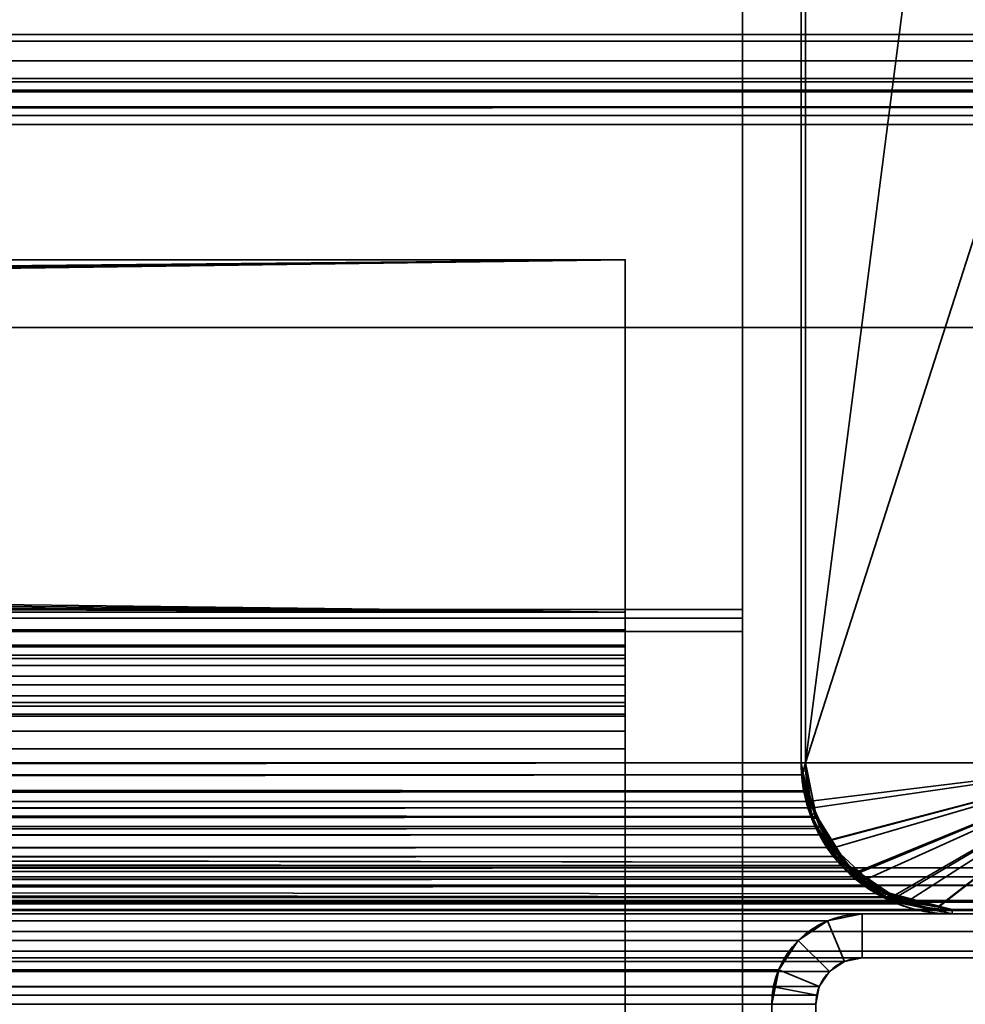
# Model space of a CAD drawing. Header units: millimetres. Extents: x -603 to 3703, y -121 to 193.
# Tile 727 of 1056: x 1934 to 1967, y 47 to 81. Entities that reach past the tile are written whole.
import ezdxf

# ---------------------------------------------------------------- set-up
doc = ezdxf.new("R2010")
doc.units = ezdxf.units.MM
doc.layers.add('152', color=7, linetype='Continuous', true_color=0xffffff)

# ---------------------------------------------------------------- blocks, each defined once
blk = doc.blocks.new('UG_SURFACE_066')
at = {"layer": '152', "color": 252, "linetype": 'Continuous', "lineweight": 35}
for points in [[(1959, 86.189, -1.752), (1041, 86.189, -1.752), (1041, 60.383, 6.137), (1959, 60.383, 6.137)], [(1959, 60.091, 5.181), (1959, 85.896, -2.709), (1959, 86.189, -1.752), (1959, 60.383, 6.137)], [(1959, 85.896, -2.709), (1959, 60.091, 5.181), (1041, 60.091, 5.181), (1041, 85.896, -2.709)], [(1041, 59.629, 6.25), (1959, 59.629, 6.25), (1959, 60.383, 6.137), (1041, 60.383, 6.137)], [(1959, 60.383, 6.137), (1959, 59.629, 6.25), (1959, 59.629, 5.25), (1959, 60.091, 5.181)], [(1041, 60.091, 5.181), (1959, 60.091, 5.181), (1959, 59.629, 5.25), (1041, 59.629, 5.25)], [(1959, 59.629, 6.25), (1041, 59.629, 6.25), (1041, 7.5, 6.25), (1959, 7.5, 6.25)], [(1959, 59.629, 5.25), (1959, 7.5, 5.25), (1041, 7.5, 5.25), (1041, 59.629, 5.25)], [(1959, 59.629, 6.25), (1959, 7.5, 6.25), (1959, 7.5, 5.25), (1959, 59.629, 5.25)]]:
    blk.add_3dface(points, dxfattribs=at)
blk = doc.blocks.new('UG_SURFACE_067')
at = {"layer": '152', "color": 252, "linetype": 'Continuous', "lineweight": 35}
for points in [[(1955, 72.312, -9.75), (1045, 72.312, -9.75), (1045, 72.312, -8.25), (1955, 72.312, -8.25)], [(1500, 68, -8.25), (1955, 72.312, -8.25), (1045, 72.312, -8.25)], [(1500, 68, -9.75), (1045, 72.312, -9.75), (1955, 72.312, -9.75)], [(1955, 72.312, -8.25), (1500, 68, -8.25), (1501.22, 67.741, -8.25)], [(1955, 72.312, -9.75), (1501.22, 67.741, -9.75), (1500, 68, -9.75)], [(1501.22, 67.741, -8.25), (1502.229, 67.007, -8.25), (1955, 72.312, -8.25)], [(1955, 72.312, -9.75), (1502.229, 67.007, -9.75), (1501.22, 67.741, -9.75)], [(1955, 60.292, -8.25), (1955, 72.312, -8.25), (1502.229, 67.007, -8.25), (1502.853, 65.927, -8.25)], [(1502.853, 65.927, -9.75), (1502.229, 67.007, -9.75), (1955, 72.312, -9.75)], [(1955, 72.312, -9.75), (1955, 60.292, -9.75), (1502.984, 64.686, -9.75), (1502.853, 65.927, -9.75)], [(1955, 60.292, -9.75), (1955, 72.312, -9.75), (1955, 72.312, -8.25), (1955, 60.292, -8.25)], [(1502.853, 65.927, -8.25), (1502.984, 64.686, -8.25), (1955, 60.292, -8.25)], [(1955, 60.292, -8.25), (1502.984, 64.686, -8.25), (1502.598, 63.5, -8.25)], [(1502.598, 63.5, -9.75), (1502.984, 64.686, -9.75), (1955, 60.292, -9.75)], [(1502.598, 63.5, -8.25), (1501.763, 62.573, -8.25), (1955, 60.292, -8.25)], [(1955, 60.292, -9.75), (1501.763, 62.573, -9.75), (1502.598, 63.5, -9.75)], [(1501.763, 62.573, -8.25), (1500.624, 62.066, -8.25), (1955, 60.292, -8.25)], [(1500.624, 62.066, -9.75), (1501.763, 62.573, -9.75), (1955, 60.292, -9.75)], [(1045, 60.292, -8.25), (1955, 60.292, -8.25), (1500.624, 62.066, -8.25), (1499.376, 62.066, -8.25)], [(1500, 62, -9.75), (1955, 60.292, -9.75), (1045, 60.292, -9.75)], [(1500, 62, -9.75), (1500.624, 62.066, -9.75), (1955, 60.292, -9.75)], [(1045, 59.687, -8.13), (1955, 59.687, -8.13), (1955, 60.292, -8.25), (1045, 60.292, -8.25)], [(1045, 60.292, -9.75), (1955, 60.292, -9.75), (1955, 59.113, -9.516), (1045, 59.113, -9.516)], [(1955, 60.292, -8.25), (1955, 59.687, -8.13), (1955, 59.113, -9.516), (1955, 60.292, -9.75)], [(1045, 59.174, -7.787), (1955, 59.174, -7.787), (1955, 59.687, -8.13), (1045, 59.687, -8.13)], [(1955, 59.687, -8.13), (1955, 59.174, -7.787), (1955, 58.114, -8.848), (1955, 59.113, -9.516)], [(1045, 58.832, -7.275), (1955, 58.832, -7.275), (1955, 59.174, -7.787), (1045, 59.174, -7.787)], [(1045, 59.113, -9.516), (1955, 59.113, -9.516), (1955, 58.114, -8.848), (1045, 58.114, -8.848)], [(1955, 59.174, -7.787), (1955, 58.832, -7.275), (1955, 57.446, -7.849), (1955, 58.114, -8.848)], [(1045, 58.712, -6.67), (1955, 58.712, -6.67), (1955, 58.832, -7.275), (1045, 58.832, -7.275)], [(1955, 57.212, -6.67), (1955, 57.446, -7.849), (1955, 58.832, -7.275), (1955, 58.712, -6.67)], [(1045, 58.477, 3.349), (1955, 58.477, 3.349), (1955, 58.712, 2.17), (1045, 58.712, 2.17)], [(1045, 58.712, 2.17), (1955, 58.712, 2.17), (1955, 58.712, -6.67), (1045, 58.712, -6.67)], [(1045, 57.81, 4.348), (1955, 57.81, 4.348), (1955, 58.477, 3.349), (1045, 58.477, 3.349)], [(1955, 58.712, 2.17), (1955, 58.477, 3.349), (1955, 57.091, 2.775), (1955, 57.212, 2.17)], [(1955, 57.212, 2.17), (1955, 57.212, -6.67), (1955, 58.712, -6.67), (1955, 58.712, 2.17)], [(1955, 56.749, 3.287), (1955, 57.091, 2.775), (1955, 58.477, 3.349), (1955, 57.81, 4.348)], [(1045, 58.114, -8.848), (1955, 58.114, -8.848), (1955, 57.446, -7.849), (1045, 57.446, -7.849)], [(1045, 56.81, 5.016), (1955, 56.81, 5.016), (1955, 57.81, 4.348), (1045, 57.81, 4.348)], [(1955, 56.236, 3.63), (1955, 56.749, 3.287), (1955, 57.81, 4.348), (1955, 56.81, 5.016)], [(1045, 57.446, -7.849), (1955, 57.446, -7.849), (1955, 57.212, -6.67), (1045, 57.212, -6.67)], [(1045, 57.212, 2.17), (1955, 57.212, 2.17), (1955, 57.091, 2.775), (1045, 57.091, 2.775)], [(1045, 57.212, -6.67), (1955, 57.212, -6.67), (1955, 57.212, 2.17), (1045, 57.212, 2.17)], [(1045, 57.091, 2.775), (1955, 57.091, 2.775), (1955, 56.749, 3.287), (1045, 56.749, 3.287)], [(1045, 55.632, 5.25), (1955, 55.632, 5.25), (1955, 56.81, 5.016), (1045, 56.81, 5.016)], [(1955, 55.632, 3.75), (1955, 56.236, 3.63), (1955, 56.81, 5.016), (1955, 55.632, 5.25)], [(1045, 56.749, 3.287), (1955, 56.749, 3.287), (1955, 56.236, 3.63), (1045, 56.236, 3.63)], [(1045, 56.236, 3.63), (1955, 56.236, 3.63), (1955, 55.632, 3.75), (1045, 55.632, 3.75)], [(1045, 45.454, 5.25), (1955, 45.454, 5.25), (1955, 55.632, 5.25), (1045, 55.632, 5.25)], [(1045, 55.632, 3.75), (1955, 55.632, 3.75), (1955, 45.454, 3.75), (1045, 45.454, 3.75)], [(1955, 45.454, 3.75), (1955, 55.632, 3.75), (1955, 55.632, 5.25), (1955, 45.454, 5.25)]]:
    blk.add_3dface(points, dxfattribs=at)
blk = doc.blocks.new('UG_SURFACE_078')
at = {"layer": '152', "color": 14, "linetype": 'Continuous', "lineweight": 35}
for points in [[(1972, 50.15, 2019.25), (1972, 55.15, 2019.25), (1028, 55.15, 2019.25), (1028, 50.15, 2019.25)], [(1972, 55.15, 2019.25), (1961.15, 55.15, 2008.4), (1038.85, 55.15, 2008.4), (1028, 55.15, 2019.25)], [(1038.759, 54.198, 2008.492), (1961.15, 55.15, 2008.4), (1961.324, 53.842, 2008.574)], [(1038.759, 54.198, 2008.492), (1038.85, 55.15, 2008.4), (1961.15, 55.15, 2008.4)], [(1961.414, 53.622, 2008.664), (1961.324, 53.842, 2008.574), (1961.15, 55.15, 2008.4), (1972, 55.15, 2019.25)], [(1972, 55.15, 2019.25), (1962.136, 52.266, 2009.386), (1961.794, 52.695, 2009.044), (1961.414, 53.622, 2008.664)], [(1972, 55.15, 2019.25), (1963.232, 51.184, 2010.482), (1962.782, 51.454, 2010.032), (1962.136, 52.266, 2009.386)], [(1964.607, 50.417, 2011.857), (1964.471, 50.44, 2011.721), (1963.232, 51.184, 2010.482), (1972, 55.15, 2019.25)], [(1972, 55.15, 2019.25), (1972, 50.15, 2019.25), (1966.15, 50.15, 2013.4), (1964.607, 50.417, 2011.857)], [(1961.324, 53.842, 2008.574), (1038.571, 53.63, 2008.68), (1038.759, 54.198, 2008.492)], [(1961.324, 53.842, 2008.574), (1961.414, 53.622, 2008.664), (1038.571, 53.63, 2008.68)], [(1038.357, 52.984, 2008.893), (1038.571, 53.63, 2008.68), (1961.414, 53.622, 2008.664)], [(1038.357, 52.984, 2008.893), (1961.414, 53.622, 2008.664), (1961.794, 52.695, 2009.044)], [(1961.794, 52.695, 2009.044), (1037.864, 52.257, 2009.386), (1038.357, 52.984, 2008.893)], [(1961.794, 52.695, 2009.044), (1962.136, 52.266, 2009.386), (1037.864, 52.257, 2009.386)], [(1037.534, 51.769, 2009.716), (1962.136, 52.266, 2009.386), (1962.782, 51.454, 2010.032)], [(1037.534, 51.769, 2009.716), (1037.864, 52.257, 2009.386), (1962.136, 52.266, 2009.386)], [(1962.782, 51.454, 2010.032), (1036.762, 51.184, 2010.488), (1037.534, 51.769, 2009.716)], [(1962.782, 51.454, 2010.032), (1963.232, 51.184, 2010.482), (1036.762, 51.184, 2010.488)], [(1036.116, 50.693, 2011.134), (1963.232, 51.184, 2010.482), (1964.471, 50.44, 2011.721)], [(1036.116, 50.693, 2011.134), (1036.762, 51.184, 2010.488), (1963.232, 51.184, 2010.482)], [(1033.85, 50.15, 2013.4), (1035.38, 50.517, 2011.87), (1964.607, 50.417, 2011.857)], [(1964.607, 50.417, 2011.857), (1966.15, 50.15, 2013.4), (1033.85, 50.15, 2013.4)], [(1964.471, 50.44, 2011.721), (1035.38, 50.517, 2011.87), (1036.116, 50.693, 2011.134)], [(1964.471, 50.44, 2011.721), (1964.607, 50.417, 2011.857), (1035.38, 50.517, 2011.87)], [(1966.15, 50.15, 2013.4), (1972, 50.15, 2019.25), (1028, 50.15, 2019.25), (1033.85, 50.15, 2013.4)]]:
    blk.add_3dface(points, dxfattribs=at)
blk = doc.blocks.new('UG_SURFACE_079')
at = {"layer": '152', "color": 7, "linetype": 'Continuous', "lineweight": 35}
for points in [[(1961.15, 55.15, 2008.4), (1961.15, 173.15, 2008.4), (1038.85, 173.15, 2008.4), (1038.85, 55.15, 2008.4)], [(1039, 55.15, 2008.25), (1039, 173.15, 2008.25), (1961, 173.15, 2008.25), (1961, 55.15, 2008.25)], [(1961, 55.15, 2008.25), (1961, 173.15, 2008.25), (1961.15, 173.15, 2008.4), (1961.15, 55.15, 2008.4)], [(1961.241, 54.198, 2008.492), (1038.85, 55.15, 2008.4), (1038.676, 53.842, 2008.574)], [(1961.241, 54.198, 2008.492), (1961.15, 55.15, 2008.4), (1038.85, 55.15, 2008.4)], [(1961.039, 54.744, 2008.289), (1038.947, 54.75, 2008.303), (1039, 55.15, 2008.25)], [(1039, 55.15, 2008.25), (1961, 55.15, 2008.25), (1961.039, 54.744, 2008.289)], [(1961.039, 54.744, 2008.289), (1961, 55.15, 2008.25), (1961.15, 55.15, 2008.4)], [(1961.15, 55.15, 2008.4), (1961.241, 54.198, 2008.492), (1961.094, 54.17, 2008.344), (1961.039, 54.744, 2008.289)], [(1038.821, 53.802, 2008.43), (1038.947, 54.75, 2008.303), (1961.039, 54.744, 2008.289)], [(1038.821, 53.802, 2008.43), (1961.039, 54.744, 2008.289), (1961.094, 54.17, 2008.344)], [(1961.094, 54.17, 2008.344), (1038.619, 53.309, 2008.631), (1038.821, 53.802, 2008.43)], [(1961.094, 54.17, 2008.344), (1961.381, 53.304, 2008.631), (1038.619, 53.309, 2008.631)], [(1038.676, 53.842, 2008.574), (1961.529, 53.33, 2008.779), (1961.241, 54.198, 2008.492)], [(1961.381, 53.304, 2008.631), (1961.094, 54.17, 2008.344), (1961.241, 54.198, 2008.492), (1961.529, 53.33, 2008.779)], [(1038.676, 53.842, 2008.574), (1038.469, 53.337, 2008.781), (1961.529, 53.33, 2008.779)], [(1962.466, 51.769, 2009.716), (1038.469, 53.337, 2008.781), (1038.206, 52.695, 2009.044)], [(1038.337, 52.621, 2008.914), (1038.619, 53.309, 2008.631), (1961.381, 53.304, 2008.631)], [(1038.337, 52.621, 2008.914), (1961.381, 53.304, 2008.631), (1961.508, 52.92, 2008.758)], [(1962.466, 51.769, 2009.716), (1961.643, 52.984, 2008.893), (1038.469, 53.337, 2008.781)], [(1961.643, 52.984, 2008.893), (1961.529, 53.33, 2008.779), (1038.469, 53.337, 2008.781)], [(1961.529, 53.33, 2008.779), (1961.643, 52.984, 2008.893), (1961.508, 52.92, 2008.758), (1961.381, 53.304, 2008.631)], [(1961.508, 52.92, 2008.758), (1037.832, 51.988, 2009.418), (1038.337, 52.621, 2008.914)], [(1961.508, 52.92, 2008.758), (1962.157, 51.961, 2009.407), (1037.832, 51.988, 2009.418)], [(1962.157, 51.961, 2009.407), (1961.508, 52.92, 2008.758), (1961.643, 52.984, 2008.893), (1962.466, 51.769, 2009.716)], [(1038.206, 52.695, 2009.044), (1037.369, 51.644, 2009.881), (1962.625, 51.648, 2009.876)], [(1038.206, 52.695, 2009.044), (1962.625, 51.648, 2009.876), (1962.466, 51.769, 2009.716)], [(1037.319, 51.343, 2009.931), (1037.832, 51.988, 2009.418), (1962.157, 51.961, 2009.407)], [(1037.319, 51.343, 2009.931), (1962.157, 51.961, 2009.407), (1962.356, 51.668, 2009.606)], [(1962.466, 51.769, 2009.716), (1962.356, 51.668, 2009.606), (1962.157, 51.961, 2009.407)], [(1962.356, 51.668, 2009.606), (1962.466, 51.769, 2009.716), (1962.625, 51.648, 2009.876)], [(1037.218, 51.454, 2010.032), (1035.682, 50.532, 2011.568), (1964.32, 50.589, 2011.57)], [(1962.356, 51.668, 2009.606), (1036.676, 50.957, 2010.574), (1037.319, 51.343, 2009.931)], [(1962.356, 51.668, 2009.606), (1963.323, 50.934, 2010.573), (1036.676, 50.957, 2010.574)], [(1963.884, 50.693, 2011.134), (1037.369, 51.644, 2009.881), (1037.218, 51.454, 2010.032)], [(1037.218, 51.454, 2010.032), (1964.32, 50.589, 2011.57), (1963.884, 50.693, 2011.134)], [(1963.884, 50.693, 2011.134), (1962.625, 51.648, 2009.876), (1037.369, 51.644, 2009.881)], [(1962.625, 51.648, 2009.876), (1963.884, 50.693, 2011.134), (1963.323, 50.934, 2010.573), (1962.356, 51.668, 2009.606)], [(1035.579, 50.299, 2011.671), (1036.676, 50.957, 2010.574), (1963.323, 50.934, 2010.573)], [(1035.579, 50.299, 2011.671), (1963.323, 50.934, 2010.573), (1963.816, 50.559, 2011.066)], [(1963.884, 50.693, 2011.134), (1963.816, 50.559, 2011.066), (1963.323, 50.934, 2010.573)], [(1035.529, 50.44, 2011.721), (1033.85, 50.15, 2013.4), (1966.15, 50.15, 2013.4)], [(1963.816, 50.559, 2011.066), (1035.334, 50.257, 2011.916), (1035.579, 50.299, 2011.671)], [(1963.816, 50.559, 2011.066), (1964.679, 50.352, 2011.929), (1035.334, 50.257, 2011.916)], [(1035.529, 50.44, 2011.721), (1966.15, 50.15, 2013.4), (1964.32, 50.589, 2011.57)], [(1964.32, 50.589, 2011.57), (1035.682, 50.532, 2011.568), (1035.529, 50.44, 2011.721)], [(1964.679, 50.352, 2011.929), (1963.816, 50.559, 2011.066), (1963.884, 50.693, 2011.134), (1964.32, 50.589, 2011.57)], [(1964.32, 50.589, 2011.57), (1966.15, 50.15, 2013.4), (1966.15, 50, 2013.4), (1964.679, 50.352, 2011.929)], [(1028, 50.15, 2019.25), (1028, 50, 2019.25), (1972, 50, 2019.25), (1972, 50.15, 2019.25)], [(1972, 50.15, 2019.25), (1966.15, 50.15, 2013.4), (1033.85, 50.15, 2013.4), (1028, 50.15, 2019.25)], [(1966.15, 50, 2013.4), (1033.85, 50, 2013.4), (1035.334, 50.257, 2011.916)], [(1035.334, 50.257, 2011.916), (1964.679, 50.352, 2011.929), (1966.15, 50, 2013.4)], [(1966.15, 50.15, 2013.4), (1972, 50.15, 2019.25), (1972, 50, 2019.25), (1966.15, 50, 2013.4)], [(1972, 50, 2019.25), (1028, 50, 2019.25), (1033.85, 50, 2013.4), (1966.15, 50, 2013.4)]]:
    blk.add_3dface(points, dxfattribs=at)
blk = doc.blocks.new('UG_SURFACE_080')
at = {"layer": '152', "color": 41, "linetype": 'Continuous', "lineweight": 35}
for points in [[(1961.15, 173.15, 2008.4), (1961.15, 55.15, 2008.4), (1038.85, 55.15, 2008.4), (1038.85, 173.15, 2008.4)], [(1972, 89, 2019.25), (1972, 55.15, 2019.25), (1961.15, 55.15, 2008.4), (1961.15, 173.15, 2008.4)], [(1972, 55.15, 2019.25), (1972, 89, 2019.25), (1028, 89, 2019.25), (1028, 55.15, 2019.25)], [(1961.15, 55.15, 2008.4), (1972, 55.15, 2019.25), (1028, 55.15, 2019.25), (1038.85, 55.15, 2008.4)]]:
    blk.add_3dface(points, dxfattribs=at)
blk = doc.blocks.new('UG_SURFACE_085')
at = {"layer": '152', "color": 14, "linetype": 'Continuous', "lineweight": 35}
for points in [[(1961.323, 53.846, 2008.573), (1961.15, 55.15, -5.75), (1961.406, 53.861, -5.75)], [(1961.323, 53.846, 2008.573), (1961.15, 55.15, 2008.4), (1961.15, 55.15, -5.75)], [(1972, 55.15, 2019.25), (1972, 55.15, -5.75), (1961.15, 55.15, -5.75), (1961.15, 55.15, 2008.4)], [(1961.406, 53.861, -5.75), (1961.15, 55.15, -5.75), (1972, 55.15, -5.75)], [(1972, 55.15, 2019.25), (1961.15, 55.15, 2008.4), (1961.323, 53.846, 2008.573), (1961.323, 53.845, 2008.574)], [(1961.323, 53.845, 2008.574), (1961.939, 52.49, 2009.189), (1972, 55.15, 2019.25)], [(1972, 55.15, -5.75), (1962.003, 52.529, -5.75), (1961.531, 53.237, -5.75), (1961.406, 53.861, -5.75)], [(1972, 55.15, 2019.25), (1961.939, 52.49, 2009.189), (1961.993, 52.372, 2009.243), (1962.971, 51.464, 2010.221)], [(1962.949, 51.391, -5.75), (1962.614, 51.614, -5.75), (1962.003, 52.529, -5.75), (1972, 55.15, -5.75)], [(1964.204, 50.552, -5.75), (1962.949, 51.391, -5.75), (1972, 55.15, -5.75)], [(1972, 55.15, 2019.25), (1962.971, 51.464, 2010.221), (1963.689, 50.797, 2010.939), (1964.215, 50.659, 2011.465)], [(1972, 55.15, -5.75), (1965.7, 50.24, -5.75), (1964.237, 50.531, -5.75), (1964.204, 50.552, -5.75)], [(1964.215, 50.659, 2011.465), (1965.699, 50.269, 2012.949), (1972, 55.15, 2019.25)], [(1965.699, 50.269, 2012.949), (1966.15, 50.15, 2013.4), (1972, 50.15, 2019.25), (1972, 55.15, 2019.25)], [(1972, 55.15, -5.75), (1972, 50.15, -5.75), (1966.15, 50.15, -5.75), (1965.7, 50.24, -5.75)], [(1972, 50.15, -5.75), (1972, 55.15, -5.75), (1972, 55.15, 2019.25), (1972, 50.15, 2019.25)], [(1961.406, 53.861, -5.75), (1961.323, 53.845, 2008.574), (1961.323, 53.846, 2008.573)], [(1961.323, 53.845, 2008.574), (1961.406, 53.861, -5.75), (1961.531, 53.237, -5.75)], [(1961.531, 53.237, -5.75), (1961.939, 52.49, 2009.189), (1961.323, 53.845, 2008.574)], [(1961.531, 53.237, -5.75), (1962.003, 52.529, -5.75), (1961.939, 52.49, 2009.189)], [(1961.993, 52.372, 2009.243), (1961.939, 52.49, 2009.189), (1962.003, 52.529, -5.75)], [(1961.993, 52.372, 2009.243), (1962.003, 52.529, -5.75), (1962.614, 51.614, -5.75)], [(1962.614, 51.614, -5.75), (1962.971, 51.464, 2010.221), (1961.993, 52.372, 2009.243)], [(1962.614, 51.614, -5.75), (1962.949, 51.391, -5.75), (1962.971, 51.464, 2010.221)], [(1963.689, 50.797, 2010.939), (1962.971, 51.464, 2010.221), (1962.949, 51.391, -5.75)], [(1963.689, 50.797, 2010.939), (1962.949, 51.391, -5.75), (1964.204, 50.552, -5.75)], [(1964.204, 50.552, -5.75), (1964.215, 50.659, 2011.465), (1963.689, 50.797, 2010.939)], [(1964.215, 50.659, 2011.465), (1964.204, 50.552, -5.75), (1964.237, 50.531, -5.75)], [(1965.7, 50.24, -5.75), (1965.699, 50.269, 2012.949), (1964.215, 50.659, 2011.465)], [(1964.215, 50.659, 2011.465), (1964.237, 50.531, -5.75), (1965.7, 50.24, -5.75)], [(1966.15, 50.15, -5.75), (1966.15, 50.15, 2013.4), (1965.699, 50.269, 2012.949)], [(1965.699, 50.269, 2012.949), (1965.7, 50.24, -5.75), (1966.15, 50.15, -5.75)], [(1966.15, 50.15, 2013.4), (1966.15, 50.15, -5.75), (1972, 50.15, -5.75), (1972, 50.15, 2019.25)]]:
    blk.add_3dface(points, dxfattribs=at)
blk = doc.blocks.new('UG_SURFACE_086')
at = {"layer": '152', "color": 7, "linetype": 'Continuous', "lineweight": 35}
for points in [[(1961, 55.15, -5.75), (1961, 173.15, -5.75), (1961.15, 173.15, -5.75), (1961.15, 55.15, -5.75)], [(1961, 55.15, 2008.25), (1961, 173.15, 2008.25), (1961, 173.15, -5.75), (1961, 55.15, -5.75)], [(1961, 173.15, 2008.25), (1961, 55.15, 2008.25), (1961.15, 55.15, 2008.4), (1961.15, 173.15, 2008.4)], [(1961.15, 55.15, -5.75), (1961.15, 173.15, -5.75), (1961.15, 173.15, 2008.4), (1961.15, 55.15, 2008.4)], [(1961.054, 54.869, -5.75), (1961, 55.15, -5.75), (1961.15, 55.15, -5.75), (1961.203, 54.878, -5.75)], [(1961.255, 53.55, 2008.505), (1961, 55.15, -5.75), (1961.054, 54.869, -5.75)], [(1961.255, 53.55, 2008.505), (1961, 55.15, 2008.25), (1961, 55.15, -5.75)], [(1961, 55.15, 2008.25), (1961.255, 53.55, 2008.505), (1961.324, 53.842, 2008.574), (1961.15, 55.15, 2008.4)], [(1961.509, 53.311, -5.75), (1961.484, 53.439, -5.75), (1961.15, 55.15, 2008.4)], [(1961.15, 55.15, 2008.4), (1961.324, 53.842, 2008.574), (1961.509, 53.311, -5.75)], [(1961.484, 53.439, -5.75), (1961.203, 54.878, -5.75), (1961.15, 55.15, 2008.4)], [(1961.203, 54.878, -5.75), (1961.15, 55.15, -5.75), (1961.15, 55.15, 2008.4)], [(1961.338, 53.386, -5.75), (1961.054, 54.869, -5.75), (1961.203, 54.878, -5.75), (1961.484, 53.439, -5.75)], [(1961.392, 53.286, 2008.642), (1961.054, 54.869, -5.75), (1961.338, 53.386, -5.75)], [(1961.054, 54.869, -5.75), (1961.392, 53.286, 2008.642), (1961.255, 53.55, 2008.505)], [(1961.532, 53.335, 2008.782), (1961.324, 53.842, 2008.574), (1961.255, 53.55, 2008.505), (1961.392, 53.286, 2008.642)], [(1961.324, 53.842, 2008.574), (1961.532, 53.335, 2008.782), (1961.509, 53.311, -5.75)], [(1961.361, 53.269, -5.75), (1961.338, 53.386, -5.75), (1961.484, 53.439, -5.75), (1961.509, 53.311, -5.75)], [(1961.338, 53.386, -5.75), (1961.361, 53.269, -5.75), (1961.392, 53.286, 2008.642)], [(1961.509, 53.311, -5.75), (1961.516, 53.272, -5.75), (1961.368, 53.258, -5.75), (1961.361, 53.269, -5.75)], [(1961.361, 53.269, -5.75), (1961.368, 53.258, -5.75), (1961.392, 53.286, 2008.642)], [(1962.026, 52.065, 2009.276), (1961.392, 53.286, 2008.642), (1961.368, 53.258, -5.75)], [(1961.516, 53.272, -5.75), (1962.256, 52.156, -5.75), (1962.143, 52.068, -5.75), (1961.368, 53.258, -5.75)], [(1962.026, 52.065, 2009.276), (1961.368, 53.258, -5.75), (1962.143, 52.068, -5.75)], [(1961.392, 53.286, 2008.642), (1962.026, 52.065, 2009.276), (1961.794, 52.695, 2009.044), (1961.532, 53.335, 2008.782)], [(1961.516, 53.272, -5.75), (1961.509, 53.311, -5.75), (1961.532, 53.335, 2008.782)], [(1962.256, 52.156, -5.75), (1961.516, 53.272, -5.75), (1961.532, 53.335, 2008.782)], [(1962.614, 51.614, -5.75), (1962.256, 52.156, -5.75), (1961.532, 53.335, 2008.782)], [(1961.532, 53.335, 2008.782), (1961.794, 52.695, 2009.044), (1962.614, 51.614, -5.75)], [(1961.794, 52.695, 2009.044), (1962.632, 51.643, 2009.882), (1962.614, 51.614, -5.75)], [(1962.632, 51.643, 2009.882), (1961.794, 52.695, 2009.044), (1962.026, 52.065, 2009.276), (1962.552, 51.609, 2009.802)], [(1962.143, 52.068, -5.75), (1962.552, 51.609, 2009.802), (1962.026, 52.065, 2009.276)], [(1962.508, 51.508, -5.75), (1962.143, 52.068, -5.75), (1962.256, 52.156, -5.75), (1962.614, 51.614, -5.75)], [(1962.143, 52.068, -5.75), (1962.508, 51.508, -5.75), (1962.552, 51.609, 2009.802)], [(1962.614, 51.614, -5.75), (1963.317, 51.153, -5.75), (1963.228, 51.024, -5.75), (1962.508, 51.508, -5.75)], [(1963.68, 50.631, 2010.93), (1962.552, 51.609, 2009.802), (1962.508, 51.508, -5.75)], [(1963.68, 50.631, 2010.93), (1962.508, 51.508, -5.75), (1963.228, 51.024, -5.75)], [(1962.552, 51.609, 2009.802), (1962.782, 51.454, 2010.032), (1962.632, 51.643, 2009.882)], [(1962.782, 51.454, 2010.032), (1962.552, 51.609, 2009.802), (1963.68, 50.631, 2010.93)], [(1963.317, 51.153, -5.75), (1962.614, 51.614, -5.75), (1962.632, 51.643, 2009.882)], [(1964.31, 50.501, -5.75), (1963.317, 51.153, -5.75), (1962.632, 51.643, 2009.882)], [(1962.632, 51.643, 2009.882), (1962.782, 51.454, 2010.032), (1964.31, 50.501, -5.75)], [(1962.782, 51.454, 2010.032), (1964.319, 50.532, 2011.569), (1964.31, 50.501, -5.75)], [(1964.319, 50.532, 2011.569), (1962.782, 51.454, 2010.032), (1963.68, 50.631, 2010.93), (1964.27, 50.48, 2011.519)], [(1964.125, 50.42, -5.75), (1963.228, 51.024, -5.75), (1963.317, 51.153, -5.75), (1964.31, 50.501, -5.75)], [(1963.228, 51.024, -5.75), (1964.27, 50.48, 2011.519), (1963.68, 50.631, 2010.93)], [(1963.228, 51.024, -5.75), (1964.125, 50.42, -5.75), (1964.27, 50.48, 2011.519)], [(1964.31, 50.501, -5.75), (1964.261, 50.392, -5.75), (1964.125, 50.42, -5.75)], [(1964.125, 50.42, -5.75), (1964.261, 50.392, -5.75), (1964.27, 50.48, 2011.519)], [(1964.31, 50.501, -5.75), (1964.646, 50.437, -5.75), (1964.607, 50.32, -5.75), (1964.261, 50.392, -5.75)], [(1964.27, 50.48, 2011.519), (1964.261, 50.392, -5.75), (1964.607, 50.32, -5.75)], [(1964.27, 50.48, 2011.519), (1964.471, 50.44, 2011.721), (1964.319, 50.532, 2011.569)], [(1964.607, 50.32, -5.75), (1966.15, 50, 2013.4), (1964.27, 50.48, 2011.519)], [(1964.471, 50.44, 2011.721), (1964.27, 50.48, 2011.519), (1966.15, 50, 2013.4)], [(1964.646, 50.437, -5.75), (1964.31, 50.501, -5.75), (1964.319, 50.532, 2011.569)], [(1966.15, 50.15, -5.75), (1964.646, 50.437, -5.75), (1964.319, 50.532, 2011.569)], [(1964.319, 50.532, 2011.569), (1964.471, 50.44, 2011.721), (1966.15, 50.15, -5.75)], [(1964.471, 50.44, 2011.721), (1966.15, 50.15, 2013.4), (1966.15, 50.15, -5.75)], [(1966.15, 50, 2013.4), (1966.15, 50.15, 2013.4), (1964.471, 50.44, 2011.721)], [(1966.15, 50, -5.75), (1964.607, 50.32, -5.75), (1964.646, 50.437, -5.75), (1966.15, 50.15, -5.75)], [(1964.607, 50.32, -5.75), (1966.15, 50, -5.75), (1966.15, 50, 2013.4)], [(1972, 50.15, 2019.25), (1972, 50.15, -5.75), (1966.15, 50.15, -5.75), (1966.15, 50.15, 2013.4)], [(1972, 50.15, -5.75), (1972, 50, -5.75), (1966.15, 50, -5.75), (1966.15, 50.15, -5.75)], [(1966.15, 50, 2013.4), (1972, 50, 2019.25), (1972, 50.15, 2019.25), (1966.15, 50.15, 2013.4)], [(1972, 50, 2019.25), (1966.15, 50, 2013.4), (1966.15, 50, -5.75), (1972, 50, -5.75)]]:
    blk.add_3dface(points, dxfattribs=at)
blk = doc.blocks.new('UG_SURFACE_089')
at = {"layer": '152', "color": 41, "linetype": 'Continuous', "lineweight": 35}
for points in [[(1961.15, 173.15, -5.75), (1961.15, 55.15, -5.75), (1961.15, 55.15, 2008.4), (1961.15, 173.15, 2008.4)], [(1961.15, 55.15, -5.75), (1961.15, 173.15, -5.75), (1973, 173.15, -5.75), (1973, 147.3, -5.75)], [(1961.15, 173.15, 2008.4), (1961.15, 55.15, 2008.4), (1972, 55.15, 2019.25), (1972, 89, 2019.25)], [(1961.15, 55.15, -5.75), (1973, 147.3, -5.75), (1972, 89, -5.75)], [(1972, 89, -5.75), (1972, 55.15, -5.75), (1961.15, 55.15, -5.75)], [(1961.15, 55.15, 2008.4), (1961.15, 55.15, -5.75), (1972, 55.15, -5.75), (1972, 55.15, 2019.25)]]:
    blk.add_3dface(points, dxfattribs=at)
blk = doc.blocks.new('UG_SURFACE_094')
at = {"layer": '152', "color": 252, "linetype": 'Continuous', "lineweight": 35}
for points in [[(1998.92, 80, 2046.17), (1001.08, 80, 2046.17), (999.901, 79.766, 2047.349), (2000.099, 79.766, 2047.349)], [(1021.92, 80, 2025.33), (1001.08, 80, 2046.17), (1998.92, 80, 2046.17), (1978.08, 80, 2025.33)], [(1976.901, 79.766, 2024.151), (1023.099, 79.766, 2024.151), (1021.92, 80, 2025.33), (1978.08, 80, 2025.33)], [(2000.099, 79.766, 2047.349), (999.901, 79.766, 2047.349), (998.902, 79.098, 2048.348), (2001.098, 79.098, 2048.348)], [(1975.902, 79.098, 2023.152), (1024.098, 79.098, 2023.152), (1023.099, 79.766, 2024.151), (1976.901, 79.766, 2024.151)], [(2001.098, 79.098, 2048.348), (998.902, 79.098, 2048.348), (998.234, 78.099, 2049.016), (2001.765, 78.099, 2049.016)], [(1975.235, 78.099, 2022.485), (1024.765, 78.099, 2022.485), (1024.098, 79.098, 2023.152), (1975.902, 79.098, 2023.152)], [(2000.037, 78.037, 2047.287), (999.963, 78.037, 2047.287), (1000.475, 78.38, 2046.775), (1999.525, 78.38, 2046.775)], [(1999.525, 78.38, 2046.775), (1000.475, 78.38, 2046.775), (1001.08, 78.5, 2046.17), (1998.92, 78.5, 2046.17)], [(1021.92, 78.5, 2025.33), (1978.08, 78.5, 2025.33), (1998.92, 78.5, 2046.17), (1001.08, 78.5, 2046.17)], [(1978.08, 78.5, 2025.33), (1021.92, 78.5, 2025.33), (1022.525, 78.38, 2024.725), (1977.475, 78.38, 2024.725)], [(1977.475, 78.38, 2024.725), (1022.525, 78.38, 2024.725), (1023.037, 78.037, 2024.213), (1976.963, 78.037, 2024.213)], [(2001.941, 77.521, 2049.191), (2001.765, 78.099, 2049.016), (998.234, 78.099, 2049.016), (998.059, 77.521, 2049.191)], [(2000.38, 77.525, 2047.63), (999.62, 77.525, 2047.63), (999.963, 78.037, 2047.287), (2000.037, 78.037, 2047.287)], [(1976.963, 78.037, 2024.213), (1023.037, 78.037, 2024.213), (1023.38, 77.525, 2023.87), (1976.62, 77.525, 2023.87)], [(1024.941, 77.521, 2022.309), (1024.765, 78.099, 2022.485), (1975.235, 78.099, 2022.485)], [(1024.941, 77.521, 2022.309), (1975.235, 78.099, 2022.485), (1975.059, 77.521, 2022.309)], [(998, 76.92, 2049.25), (2002, 76.92, 2049.25), (2001.941, 77.521, 2049.191)], [(998.059, 77.521, 2049.191), (998, 76.92, 2049.25), (2001.941, 77.521, 2049.191)], [(999.53, 77.228, 2047.72), (999.62, 77.525, 2047.63), (2000.38, 77.525, 2047.63), (2000.47, 77.228, 2047.72)], [(1976.53, 77.228, 2023.78), (1023.38, 77.525, 2023.87), (1023.47, 77.228, 2023.78)], [(1976.53, 77.228, 2023.78), (1976.62, 77.525, 2023.87), (1023.38, 77.525, 2023.87)], [(1975.059, 77.521, 2022.309), (1025, 76.92, 2022.25), (1024.941, 77.521, 2022.309)], [(1975.059, 77.521, 2022.309), (1975, 76.92, 2022.25), (1025, 76.92, 2022.25)], [(998, 76.92, 2049.25), (998, 70, 2049.25), (2002, 70, 2049.25), (2002, 76.92, 2049.25)], [(2000.5, 76.92, 2047.75), (999.5, 76.92, 2047.75), (999.53, 77.228, 2047.72)], [(999.5, 76.92, 2047.75), (2000.5, 76.92, 2047.75), (2000.5, 70, 2047.75), (999.5, 70, 2047.75)], [(2000.47, 77.228, 2047.72), (2000.5, 76.92, 2047.75), (999.53, 77.228, 2047.72)], [(1023.47, 77.228, 2023.78), (1976.5, 76.92, 2023.75), (1976.53, 77.228, 2023.78)], [(1023.47, 77.228, 2023.78), (1023.5, 76.92, 2023.75), (1976.5, 76.92, 2023.75)], [(1023.5, 51.58, 2023.75), (1976.5, 51.58, 2023.75), (1976.5, 76.92, 2023.75), (1023.5, 76.92, 2023.75)], [(1025, 51.58, 2022.25), (1025, 76.92, 2022.25), (1975, 76.92, 2022.25), (1975, 51.58, 2022.25)], [(999.5, 70, 2047.75), (2000.5, 70, 2047.75), (2002, 70, 2049.25), (998, 70, 2049.25)], [(1976.5, 51.58, 2023.75), (1023.5, 51.58, 2023.75), (1023.559, 50.979, 2023.691)], [(1976.441, 50.979, 2023.691), (1976.5, 51.58, 2023.75), (1023.559, 50.979, 2023.691)], [(1025.03, 51.272, 2022.22), (1025, 51.58, 2022.25), (1975, 51.58, 2022.25)], [(1025.03, 51.272, 2022.22), (1975, 51.58, 2022.25), (1974.97, 51.272, 2022.22)], [(1974.97, 51.272, 2022.22), (1974.88, 50.975, 2022.13), (1025.12, 50.975, 2022.13), (1025.03, 51.272, 2022.22)], [(1023.559, 50.979, 2023.691), (1023.734, 50.401, 2023.515), (1976.266, 50.401, 2023.515), (1976.441, 50.979, 2023.691)], [(1974.537, 50.463, 2021.787), (1025.463, 50.463, 2021.787), (1025.12, 50.975, 2022.13), (1974.88, 50.975, 2022.13)], [(1976.266, 50.401, 2023.515), (1023.734, 50.401, 2023.515), (1024.402, 49.402, 2022.848), (1975.598, 49.402, 2022.848)], [(1974.025, 50.12, 2021.275), (1025.975, 50.12, 2021.275), (1025.463, 50.463, 2021.787), (1974.537, 50.463, 2021.787)], [(1973.42, 50, 2020.67), (1026.58, 50, 2020.67), (1025.975, 50.12, 2021.275), (1974.025, 50.12, 2021.275)], [(1036.92, 50, 2010.33), (1026.58, 50, 2020.67), (1973.42, 50, 2020.67), (1963.08, 50, 2010.33)], [(1961.901, 49.766, 2009.151), (1038.099, 49.766, 2009.151), (1036.92, 50, 2010.33), (1963.08, 50, 2010.33)], [(1960.902, 49.098, 2008.152), (1039.098, 49.098, 2008.152), (1038.099, 49.766, 2009.151), (1961.901, 49.766, 2009.151)], [(1962.475, 48.38, 2009.725), (1961.963, 48.037, 2009.213), (1960.902, 49.098, 2008.152), (1961.901, 49.766, 2009.151)], [(1963.08, 48.5, 2010.33), (1962.475, 48.38, 2009.725), (1961.901, 49.766, 2009.151), (1963.08, 50, 2010.33)], [(1963.08, 50, 2010.33), (1973.42, 50, 2020.67), (1973.42, 48.5, 2020.67), (1963.08, 48.5, 2010.33)], [(1975.598, 49.402, 2022.848), (1024.402, 49.402, 2022.848), (1025.401, 48.734, 2021.849), (1974.599, 48.734, 2021.849)], [(1960.234, 48.099, 2007.484), (1039.766, 48.099, 2007.484), (1039.098, 49.098, 2008.152), (1960.902, 49.098, 2008.152)], [(1960.234, 48.099, 2007.484), (1960.902, 49.098, 2008.152), (1961.963, 48.037, 2009.213), (1961.62, 47.525, 2008.87)], [(1974.599, 48.734, 2021.849), (1025.401, 48.734, 2021.849), (1026.58, 48.5, 2020.67), (1973.42, 48.5, 2020.67)], [(1036.92, 48.5, 2010.33), (1963.08, 48.5, 2010.33), (1973.42, 48.5, 2020.67), (1026.58, 48.5, 2020.67)], [(1963.08, 48.5, 2010.33), (1036.92, 48.5, 2010.33), (1037.525, 48.38, 2009.725), (1962.475, 48.38, 2009.725)], [(1962.475, 48.38, 2009.725), (1037.525, 48.38, 2009.725), (1038.037, 48.037, 2009.213), (1961.963, 48.037, 2009.213)], [(1961.963, 48.037, 2009.213), (1038.037, 48.037, 2009.213), (1038.38, 47.525, 2008.87), (1961.62, 47.525, 2008.87)], [(1039.941, 47.521, 2007.309), (1039.766, 48.099, 2007.484), (1960.234, 48.099, 2007.484)], [(1039.941, 47.521, 2007.309), (1960.234, 48.099, 2007.484), (1960.059, 47.521, 2007.309)], [(1960.059, 47.521, 2007.309), (1960.234, 48.099, 2007.484), (1961.62, 47.525, 2008.87), (1961.53, 47.228, 2008.78)], [(1961.53, 47.228, 2008.78), (1038.38, 47.525, 2008.87), (1038.47, 47.228, 2008.78)], [(1961.53, 47.228, 2008.78), (1961.62, 47.525, 2008.87), (1038.38, 47.525, 2008.87)], [(1960.059, 47.521, 2007.309), (1040, 46.92, 2007.25), (1039.941, 47.521, 2007.309)], [(1960.059, 47.521, 2007.309), (1960, 46.92, 2007.25), (1040, 46.92, 2007.25)], [(1960, 46.92, 2007.25), (1960.059, 47.521, 2007.309), (1961.53, 47.228, 2008.78), (1961.5, 46.92, 2008.75)], [(1038.47, 47.228, 2008.78), (1961.5, 46.92, 2008.75), (1961.53, 47.228, 2008.78)], [(1038.47, 47.228, 2008.78), (1038.5, 46.92, 2008.75), (1961.5, 46.92, 2008.75)], [(1038.5, 7.25, 2008.75), (1961.5, 7.25, 2008.75), (1961.5, 46.92, 2008.75), (1038.5, 46.92, 2008.75)], [(1040, 7.25, 2007.25), (1040, 46.92, 2007.25), (1960, 46.92, 2007.25), (1960, 7.25, 2007.25)], [(1961.5, 46.92, 2008.75), (1961.5, 7.25, 2008.75), (1960, 7.25, 2007.25), (1960, 46.92, 2007.25)]]:
    blk.add_3dface(points, dxfattribs=at)
blk = doc.blocks.new('UG_SURFACE_095')
at = {"layer": '152', "color": 252, "linetype": 'Continuous', "lineweight": 35}
for points in [[(1961.901, 49.766, 2009.151), (1961.901, 49.766, -8.75), (1960.902, 49.098, -8.75), (1960.902, 49.098, 2008.152)], [(1960.902, 49.098, -8.75), (1961.901, 49.766, -8.75), (1962.475, 48.38, -8.75), (1961.963, 48.037, -8.75)], [(1961.901, 49.766, 2009.151), (1960.902, 49.098, 2008.152), (1961.963, 48.037, 2009.213), (1962.475, 48.38, 2009.725)], [(1963.08, 50, 2010.33), (1963.08, 50, -8.75), (1961.901, 49.766, -8.75), (1961.901, 49.766, 2009.151)], [(1963.08, 48.5, -8.75), (1962.475, 48.38, -8.75), (1961.901, 49.766, -8.75), (1963.08, 50, -8.75)], [(1963.08, 50, 2010.33), (1961.901, 49.766, 2009.151), (1962.475, 48.38, 2009.725), (1963.08, 48.5, 2010.33)], [(1963.08, 50, 2010.33), (1973.42, 50, 2020.67), (1973.42, 50, -8.75), (1963.08, 50, -8.75)], [(1963.08, 50, -8.75), (1973.42, 50, -8.75), (1973.42, 48.5, -8.75), (1963.08, 48.5, -8.75)], [(1963.08, 48.5, 2010.33), (1973.42, 48.5, 2020.67), (1973.42, 50, 2020.67), (1963.08, 50, 2010.33)], [(1960.902, 49.098, 2008.152), (1960.902, 49.098, -8.75), (1960.234, 48.099, -8.75), (1960.234, 48.099, 2007.484)], [(1961.963, 48.037, -8.75), (1961.62, 47.525, -8.75), (1960.234, 48.099, -8.75), (1960.902, 49.098, -8.75)], [(1961.62, 47.525, 2008.87), (1961.963, 48.037, 2009.213), (1960.902, 49.098, 2008.152), (1960.234, 48.099, 2007.484)], [(1961.963, 48.037, 2009.213), (1961.963, 48.037, -8.75), (1962.475, 48.38, -8.75), (1962.475, 48.38, 2009.725)], [(1962.475, 48.38, 2009.725), (1962.475, 48.38, -8.75), (1963.08, 48.5, -8.75), (1963.08, 48.5, 2010.33)], [(1963.08, 48.5, 2010.33), (1963.08, 48.5, -8.75), (1973.42, 48.5, -8.75), (1973.42, 48.5, 2020.67)], [(1960.234, 48.099, -8.75), (1960, 46.92, -8.75), (1960, 46.92, 2007.25)], [(1960, 46.92, 2007.25), (1960.059, 47.521, 2007.309), (1960.234, 48.099, -8.75)], [(1960, 46.92, -8.75), (1960.234, 48.099, -8.75), (1961.62, 47.525, -8.75), (1961.5, 46.92, -8.75)], [(1960.059, 47.521, 2007.309), (1960.234, 48.099, 2007.484), (1960.234, 48.099, -8.75)], [(1961.53, 47.228, 2008.78), (1961.62, 47.525, 2008.87), (1960.234, 48.099, 2007.484), (1960.059, 47.521, 2007.309)], [(1961.62, 47.525, 2008.87), (1961.62, 47.525, -8.75), (1961.963, 48.037, -8.75), (1961.963, 48.037, 2009.213)], [(1961.5, 46.92, 2008.75), (1961.53, 47.228, 2008.78), (1960.059, 47.521, 2007.309), (1960, 46.92, 2007.25)], [(1961.53, 47.228, 2008.78), (1961.5, 46.92, -8.75), (1961.62, 47.525, -8.75)], [(1961.62, 47.525, -8.75), (1961.62, 47.525, 2008.87), (1961.53, 47.228, 2008.78)], [(1961.53, 47.228, 2008.78), (1961.5, 46.92, 2008.75), (1961.5, 46.92, -8.75)], [(1960, 7.25, 2007.25), (1960, 46.92, 2007.25), (1960, 46.92, -8.75), (1960, 7.25, -8.75)], [(1961.5, 46.92, -8.75), (1961.5, 7.25, -8.75), (1960, 7.25, -8.75), (1960, 46.92, -8.75)], [(1960, 46.92, 2007.25), (1960, 7.25, 2007.25), (1961.5, 7.25, 2008.75), (1961.5, 46.92, 2008.75)], [(1961.5, 7.25, 2008.75), (1961.5, 7.25, -8.75), (1961.5, 46.92, -8.75), (1961.5, 46.92, 2008.75)]]:
    blk.add_3dface(points, dxfattribs=at)
blk = doc.blocks.new('UG_SURFACE_179')
at = {"layer": '152', "color": 252, "linetype": 'Continuous', "lineweight": 35}
for points in [[(2165, -18, 2212.25), (2165, 174.4, 2212.25), (835, 174.4, 2212.25), (835, -18, 2212.25)], [(985, -18, 2062.25), (985, 174.4, 2062.25), (2015, 174.4, 2062.25), (2015, -18, 2062.25)]]:
    blk.add_3dface(points, dxfattribs=at)

msp = doc.modelspace()

# ---------------------------------------------------------------- linework, layer by layer
at = {"layer": '152', "color": 7, "linetype": 'Continuous', "lineweight": 35}
for p, q in [((1961, 55.15, 2008.25), (1961, 173.15, 2008.25)), ((1961, 55.15, 2008.25), (1961, 173.15, 2008.25)), ((1961, 55.15, -5.75), (1961, 173.15, -5.75)), ((1961.15, 55.15, 2008.4), (1961.15, 173.15, 2008.4)), ((1961.15, 55.15, -5.75), (1961.15, 173.15, -5.75)), ((1961.15, 55.15, 2008.4), (1961.15, 173.15, 2008.4)), ((1961, 55.15, 2008.25), (1039, 55.15, 2008.25)), ((1961, 55.15, -5.75), (1961, 55.15, 2008.25)), ((1972, 50.15, 2019.25), (1028, 50.15, 2019.25)), ((1966.15, 50.15, 2013.4), (1033.85, 50.15, 2013.4)), ((1966.15, 50.15, 2013.4), (1972, 50.15, 2019.25)), ((1966.15, 50.15, -5.75), (1966.15, 50.15, 2013.4)), ((1972, 50.15, 2019.25), (1966.15, 50.15, 2013.4)), ((1972, 50.15, -5.75), (1966.15, 50.15, -5.75)), ((1972, 50, 2019.25), (1028, 50, 2019.25)), ((1966.15, 50, 2013.4), (1033.85, 50, 2013.4)), ((1972, 50, 2019.25), (1966.15, 50, 2013.4)), ((1966.15, 50, -5.75), (1966.15, 50, 2013.4)), ((1972, 50, -5.75), (1966.15, 50, -5.75)), ((1966.15, 50, 2013.4), (1972, 50, 2019.25))]:
    msp.add_line(p, q, dxfattribs=at)
at = {"layer": '152', "color": 41, "linetype": 'Continuous', "lineweight": 35}
for p, q in [((1961.15, 173.15, 2008.4), (1961.15, 55.15, 2008.4)), ((1961.15, 173.15, -5.75), (1961.15, 55.15, -5.75)), ((1961.15, 173.15, 2008.4), (1961.15, 55.15, 2008.4)), ((1028, 55.15, 2019.25), (1972, 55.15, 2019.25)), ((1961.15, 55.15, 2008.4), (1038.85, 55.15, 2008.4)), ((1961.15, 55.15, 2008.4), (1972, 55.15, 2019.25)), ((1972, 55.15, 2019.25), (1961.15, 55.15, 2008.4)), ((1961.15, 55.15, -5.75), (1972, 55.15, -5.75)), ((1961.15, 55.15, -5.75), (1961.15, 55.15, 2008.4))]:
    msp.add_line(p, q, dxfattribs=at)
at = {"layer": '152', "color": 252, "linetype": 'Continuous', "lineweight": 35}
for p, q in [((1959, 86.189, -1.752), (1959, 60.383, 6.137)), ((1959, 85.896, -2.709), (1959, 60.091, 5.181)), ((1998.92, 80, 2046.17), (1001.08, 80, 2046.17)), ((1978.08, 80, 2025.33), (1021.92, 80, 2025.33)), ((1998.92, 78.5, 2046.17), (1001.08, 78.5, 2046.17)), ((1978.08, 78.5, 2025.33), (1021.92, 78.5, 2025.33)), ((2002, 76.92, 2049.25), (998, 76.92, 2049.25)), ((2000.5, 76.92, 2047.75), (999.5, 76.92, 2047.75)), ((1976.5, 76.92, 2023.75), (1023.5, 76.92, 2023.75)), ((1975, 76.92, 2022.25), (1025, 76.92, 2022.25)), ((1955, 72.312, -8.25), (1045, 72.312, -8.25)), ((1955, 72.312, -9.75), (1045, 72.312, -9.75)), ((1955, 60.292, -8.25), (1955, 72.312, -8.25)), ((1955, 60.292, -9.75), (1955, 72.312, -9.75)), ((1955, 72.312, -9.75), (1955, 72.312, -8.25)), ((2002, 70, 2049.25), (998, 70, 2049.25)), ((2000.5, 70, 2047.75), (999.5, 70, 2047.75)), ((1959, 60.383, 6.137), (1041, 60.383, 6.137)), ((1955, 60.292, -8.25), (1045, 60.292, -8.25)), ((1955, 60.292, -9.75), (1045, 60.292, -9.75)), ((1959, 60.091, 5.181), (1041, 60.091, 5.181)), ((1959, 59.629, 5.25), (1041, 59.629, 5.25)), ((1959, 59.629, 6.25), (1041, 59.629, 6.25)), ((1959, 59.629, 5.25), (1959, 7.5, 5.25)), ((1959, 59.629, 6.25), (1959, 7.5, 6.25)), ((1955, 58.712, 2.17), (1045, 58.712, 2.17)), ((1955, 58.712, -6.67), (1045, 58.712, -6.67)), ((1955, 58.712, 2.17), (1955, 58.712, -6.67)), ((1955, 57.212, 2.17), (1045, 57.212, 2.17)), ((1955, 57.212, -6.67), (1045, 57.212, -6.67)), ((1955, 57.212, 2.17), (1955, 57.212, -6.67)), ((1955, 55.632, 3.75), (1045, 55.632, 3.75)), ((1955, 55.632, 5.25), (1045, 55.632, 5.25)), ((1955, 45.454, 3.75), (1955, 55.632, 3.75)), ((1955, 45.454, 5.25), (1955, 55.632, 5.25)), ((1976.5, 51.58, 2023.75), (1023.5, 51.58, 2023.75)), ((1975, 51.58, 2022.25), (1025, 51.58, 2022.25)), ((1973.42, 50, 2020.67), (1026.58, 50, 2020.67)), ((1963.08, 50, 2010.33), (1036.92, 50, 2010.33)), ((1963.08, 50, 2010.33), (1973.42, 50, 2020.67)), ((1963.08, 50, -8.75), (1963.08, 50, 2010.33)), ((1963.08, 50, -8.75), (1973.42, 50, -8.75)), ((1963.08, 50, 2010.33), (1973.42, 50, 2020.67)), ((1973.42, 48.5, 2020.67), (1026.58, 48.5, 2020.67)), ((1963.08, 48.5, 2010.33), (1036.92, 48.5, 2010.33)), ((1963.08, 48.5, -8.75), (1973.42, 48.5, -8.75)), ((1963.08, 48.5, 2010.33), (1973.42, 48.5, 2020.67)), ((1963.08, 48.5, -8.75), (1963.08, 48.5, 2010.33)), ((1963.08, 48.5, 2010.33), (1973.42, 48.5, 2020.67)), ((1961.5, 46.92, 2008.75), (1038.5, 46.92, 2008.75)), ((1960, 46.92, 2007.25), (1040, 46.92, 2007.25)), ((1960, 7.25, 2007.25), (1960, 46.92, 2007.25)), ((1960, 46.92, -8.75), (1960, 46.92, 2007.25)), ((1960, 7.25, 2007.25), (1960, 46.92, 2007.25)), ((1960, 7.25, -8.75), (1960, 46.92, -8.75)), ((1961.5, 7.25, -8.75), (1961.5, 46.92, -8.75)), ((1961.5, 46.92, -8.75), (1961.5, 46.92, 2008.75)), ((1961.5, 7.25, 2008.75), (1961.5, 46.92, 2008.75)), ((1961.5, 7.25, 2008.75), (1961.5, 46.92, 2008.75))]:
    msp.add_line(p, q, dxfattribs=at)
at = {"layer": '152', "color": 14, "linetype": 'Continuous', "lineweight": 35}
for p, q in [((1972, 55.15, 2019.25), (1028, 55.15, 2019.25)), ((1038.85, 55.15, 2008.4), (1961.15, 55.15, 2008.4)), ((1961.15, 55.15, 2008.4), (1972, 55.15, 2019.25)), ((1961.15, 55.15, 2008.4), (1961.15, 55.15, -5.75)), ((1972, 55.15, -5.75), (1961.15, 55.15, -5.75)), ((1972, 55.15, 2019.25), (1961.15, 55.15, 2008.4)), ((1028, 50.15, 2019.25), (1972, 50.15, 2019.25)), ((1966.15, 50.15, 2013.4), (1033.85, 50.15, 2013.4)), ((1972, 50.15, 2019.25), (1966.15, 50.15, 2013.4)), ((1966.15, 50.15, 2013.4), (1972, 50.15, 2019.25)), ((1966.15, 50.15, -5.75), (1972, 50.15, -5.75)), ((1966.15, 50.15, -5.75), (1966.15, 50.15, 2013.4))]:
    msp.add_line(p, q, dxfattribs=at)
at = {"layer": '152', "color": 252, "linetype": 'Continuous', "lineweight": 35, "extrusion": (1, 0, 0)}
for centre, radius, start, end in [((60.292, -6.67, 1955), 3.08, 180, 270), ((60.292, -6.67, 1955), 1.58, 180, 270), ((59.629, 3.67, 1959), 2.58, 73, 90), ((59.629, 3.67, 1959), 1.58, 73, 90)]:
    msp.add_arc(centre, radius, start, end, dxfattribs=at)
at = {"layer": '152', "color": 252, "linetype": 'Continuous', "lineweight": 35, "extrusion": (-1, 0, 0)}
for radius in [3.08, 1.58]:
    msp.add_arc((-55.632, 2.17, -1955), radius, 90, 180, dxfattribs=at)
at = {"layer": '152', "color": 14, "linetype": 'Continuous', "lineweight": 35}
msp.add_arc((1966.15, 55.15, -5.75), 5, 180, 270, dxfattribs=at)
at = {"layer": '152', "color": 252, "linetype": 'Continuous', "lineweight": 35, "extrusion": (0, 0, -1)}
for radius in [3.08, 1.58]:
    msp.add_arc((-1963.08, 46.92, 8.75), radius, 0, 90, dxfattribs=at)
at = {"layer": '152', "color": 252, "linetype": 'Continuous', "lineweight": 35, "extrusion": (0.707107, 6.12323e-17, -0.707107)}
for major_axis, start_param, end_param in [((-3.08, 0, -3.08), 0, 1.570796), ((3.08, 0, 3.08), 3.141593, 4.712389), ((-1.58, 0, -1.58), 0, 1.570796), ((1.58, 0, 1.58), 3.141593, 4.712389)]:
    msp.add_ellipse((1963.08, 46.92, 2010.33), major_axis=major_axis, ratio=0.707107, start_param=start_param, end_param=end_param, dxfattribs=at)
at = {"layer": '152', "color": 7, "linetype": 'Continuous', "lineweight": 35}
for points, degree in [([(1961.15, 55.15, 2008.4), (1653.717, 55.15, 2008.4), (1346.283, 55.15, 2008.4), (1038.85, 55.15, 2008.4)], 3), ([(1961, 55.15, -5.75), (1961.15, 55.15, -5.75)], 1), ([(1961.15, 55.15, -5.75), (1961.15, 55.15, 665.633), (1961.15, 55.15, 1337.017), (1961.15, 55.15, 2008.4)], 3), ([(1966.15, 50, -5.75), (1966.15, 50.15, -5.75)], 1)]:
    msp.add_open_spline(points, degree=degree, dxfattribs=at)
for points, knots in [([(1966.15, 50, 2013.4), (1965.568, 50, 2012.818), (1964.997, 50.096, 2012.247), (1963.879, 50.49, 2011.129), (1963.33, 50.792, 2010.58), (1962.337, 51.628, 2009.587), (1961.884, 52.168, 2009.134), (1961.208, 53.517, 2008.458), (1961, 54.319, 2008.25), (1961, 55.15, 2008.25)], [0, 0, 0, 0, 0.25, 0.25, 0.5, 0.5, 0.75, 0.75, 1, 1, 1, 1]), ([(1966.15, 50, -5.75), (1964.798, 50, -5.75), (1963.462, 50.555, -5.75), (1961.555, 52.462, -5.75), (1961, 53.798, -5.75), (1961, 55.15, -5.75)], [0, 0, 0, 0, 0.5, 0.5, 1, 1, 1, 1]), ([(1966.15, 50.15, -5.75), (1965.561, 50.15, -5.75), (1964.925, 50.257, -5.75), (1963.694, 50.745, -5.75), (1963.103, 51.126, -5.75), (1962.126, 52.103, -5.75), (1961.745, 52.694, -5.75), (1961.257, 53.925, -5.75), (1961.15, 54.561, -5.75), (1961.15, 55.15, -5.75)], [0, 0, 0, 0, 0.25, 0.25, 0.5, 0.5, 0.75, 0.75, 1, 1, 1, 1]), ([(1966.15, 50.15, 2013.4), (1965.584, 50.15, 2012.834), (1965.03, 50.243, 2012.28), (1963.945, 50.626, 2011.195), (1963.412, 50.919, 2010.662), (1962.448, 51.731, 2009.698), (1962.008, 52.255, 2009.258), (1961.352, 53.565, 2008.602), (1961.15, 54.343, 2008.4), (1961.15, 55.15, 2008.4)], [0, 0, 0, 0, 0.25, 0.25, 0.5, 0.5, 0.75, 0.75, 1, 1, 1, 1]), ([(1961.15, 55.15, 2008.4), (1961.15, 54.343, 2008.4), (1961.351, 53.569, 2008.601), (1962.003, 52.264, 2009.253), (1962.441, 51.738, 2009.691), (1963.894, 50.511, 2011.144), (1965.019, 50.15, 2012.269), (1966.15, 50.15, 2013.4)], [0, 0, 0, 0, 0.25, 0.25, 0.5, 0.5, 1, 1, 1, 1])]:
    msp.add_open_spline(points, degree=3, knots=knots, dxfattribs=at)
msp.add_rational_spline([(1961, 55.15, 2008.25), (1961, 50, 2008.25), (1966.15, 50, 2013.4)], [1, 0.707106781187, 1], degree=2, dxfattribs=at)
at = {"layer": '152', "color": 14, "linetype": 'Continuous', "lineweight": 35}
msp.add_rational_spline([(1966.15, 50.15, 2013.4), (1961.15, 50.15, 2008.4), (1961.15, 55.15, 2008.4)], [1, 0.707106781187, 1], degree=2, dxfattribs=at)
msp.add_open_spline([(1961.15, 55.15, 2008.4), (1961.15, 54.343, 2008.4), (1961.351, 53.569, 2008.601), (1962.003, 52.264, 2009.253), (1962.441, 51.738, 2009.691), (1963.894, 50.511, 2011.144), (1965.019, 50.15, 2012.269), (1966.15, 50.15, 2013.4)], degree=3, knots=[0, 0, 0, 0, 0.25, 0.25, 0.5, 0.5, 1, 1, 1, 1], dxfattribs=at)

# ---------------------------------------------------------------- block references
at = {"layer": '152', "color": 7, "linetype": 'Continuous', "lineweight": 35}
for name in ['UG_SURFACE_079', 'UG_SURFACE_086']:
    msp.add_blockref(name, (0, 0), dxfattribs=at)
at = {"layer": '152', "color": 252, "linetype": 'Continuous', "lineweight": 35}
for name in ['UG_SURFACE_179', 'UG_SURFACE_066', 'UG_SURFACE_094', 'UG_SURFACE_095', 'UG_SURFACE_067']:
    msp.add_blockref(name, (0, 0), dxfattribs=at)
at = {"layer": '152', "color": 41, "linetype": 'Continuous', "lineweight": 35}
for name in ['UG_SURFACE_080', 'UG_SURFACE_089']:
    msp.add_blockref(name, (0, 0), dxfattribs=at)
at = {"layer": '152', "color": 14, "linetype": 'Continuous', "lineweight": 35}
for name in ['UG_SURFACE_078', 'UG_SURFACE_085']:
    msp.add_blockref(name, (0, 0), dxfattribs=at)

doc.saveas('drawing.dxf')
